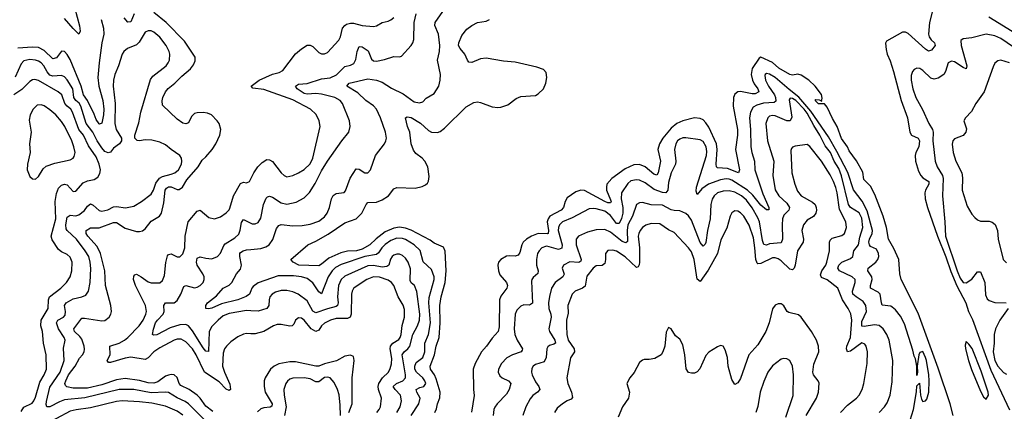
# Model space of a CAD drawing. Header units: inches. Extents: x 1550315 to 1685896, y 510706 to 640504.
# Tile 448 of 452: x 1658401 to 1665215, y 622078 to 624789. Entities that reach past the tile are written whole.
import ezdxf

# ---------------------------------------------------------------- set-up
doc = ezdxf.new("R2010")
doc.units = ezdxf.units.IN
doc.header["$MEASUREMENT"] = 0
doc.layers.add('B6652', color=7, linetype='Continuous')
doc.layers.add('B6662', color=7, linetype='Continuous')

msp = doc.modelspace()

# ---------------------------------------------------------------- linework, layer by layer
at = {"layer": 'B6652', "color": 5}
for points, elevation in [([(1658750.4, 624990), (1658813.6, 624746.4), (1658819.1, 624710), (1658810.9, 624689.1), (1658770, 624728.1), (1658710, 624796.8)], 580), ([(1659737.6, 622077.6), (1659690, 622114.3), (1659650, 622169.9), (1659630, 622189.9), (1659572.9, 622230), (1659515.7, 622255.7), (1659504.3, 622270), (1659490, 622311.2), (1659470.9, 622330.9), (1659450, 622333.5), (1659430, 622329.3), (1659410, 622320.2), (1659357.4, 622282.6), (1659330, 622273.4), (1659290, 622274.2), (1659230, 622290.3), (1659130, 622304.6), (1659070, 622296), (1658970, 622261.8), (1658870, 622238.3), (1658770, 622238.4), (1658727, 622247), (1658717.1, 622257.1), (1658713.6, 622270), (1658719.5, 622290), (1658739.3, 622330), (1658784.1, 622390), (1658814.7, 622445.3), (1658835.2, 622470), (1658847, 622490), (1658850, 622507.3), (1658847.2, 622530), (1658830, 622577.7), (1658816.3, 622596.3), (1658779.9, 622630), (1658776.4, 622650), (1658830, 622722.5), (1658850, 622723.8), (1658970, 622705.2), (1658990, 622707.8), (1659019.8, 622730), (1659031.5, 622750), (1659036.5, 622770), (1659031.3, 622810), (1658994.2, 622950), (1658989, 623050), (1658960.6, 623170), (1658938, 623218), (1658871.9, 623290), (1658860.2, 623310), (1658861.4, 623330), (1658890, 623347.7), (1658950, 623347.3), (1659050, 623386.3), (1659070, 623385.9), (1659130, 623345), (1659210, 623322.8), (1659230, 623321.8), (1659250, 623327.1), (1659270, 623340.7), (1659310, 623394.5), (1659368.6, 623430), (1659382.3, 623450), (1659398.6, 623521.4), (1659408, 623610), (1659416.7, 623623.3), (1659430, 623633.1), (1659448.4, 623631.6), (1659490, 623614.6), (1659505.3, 623614.7), (1659526.8, 623630), (1659558.3, 623681.7), (1659636, 623770), (1659662.7, 623817.3), (1659690, 623840.9), (1659731.8, 623890), (1659757.7, 623930), (1659786.2, 623990), (1659793.1, 624030), (1659782.2, 624070), (1659768.3, 624090), (1659727.3, 624130), (1659701.5, 624141.5), (1659670, 624147.1), (1659630, 624145.3), (1659610, 624138.8), (1659590, 624119.6), (1659570, 624074.5), (1659550, 624067.6), (1659530, 624074), (1659490, 624101.7), (1659390, 624198), (1659386.5, 624226.5), (1659390.5, 624250), (1659409.1, 624290.9), (1659427.8, 624312.2), (1659475, 624350), (1659522, 624398), (1659582.4, 624450), (1659602.6, 624477.4), (1659614.9, 624505.1), (1659615.8, 624530), (1659541.7, 624641.6), (1659414.6, 624770), (1659330, 624839)], 620), ([(1659193.3, 624830), (1659170, 624774.4), (1659150, 624771.3), (1659123, 624803)], 620), ([(1658965.1, 624790), (1658979.8, 624730), (1658983.1, 624690), (1658969.1, 624630), (1658950.1, 624490.1), (1658942.4, 624390), (1658947.7, 624330), (1658975.2, 624230), (1658982.7, 624170), (1658981.8, 624130), (1658970, 624071.8), (1658953.1, 624066.9), (1658950, 624067.2), (1658930, 624098.7), (1658916.3, 624136.3), (1658870.6, 624230), (1658841.5, 624270), (1658825.1, 624330), (1658750, 624513.6), (1658730, 624547.5), (1658710, 624568), (1658690, 624570.9), (1658655.5, 624524.5), (1658630, 624518.7), (1658570, 624575.3), (1658530, 624597.3), (1658490, 624599.7), (1658387.6, 624592.4)], 620), ([(1659679.4, 622019.4), (1659570, 622129.9), (1659546.5, 622146.5), (1659490, 622170.8), (1659430, 622207.3), (1659410, 622210.4), (1659310, 622206.7), (1659190.8, 622229.1), (1659088.5, 622228.5), (1658850.7, 622170.7), (1658710, 622156.7), (1658675.6, 622144.4), (1658610, 622108.4), (1658588.5, 622108.5), (1658584.5, 622124.5), (1658586.4, 622146.4), (1658610, 622246.2), (1658681.3, 622350), (1658707.9, 622430), (1658704.5, 622515.5), (1658716.2, 622570), (1658708.5, 622590), (1658669.9, 622650), (1658655.5, 622690), (1658665.5, 622710), (1658704.4, 622730), (1658715.5, 622744.5), (1658717.6, 622770), (1658710.6, 622810), (1658722.9, 622830), (1658770, 622856.6), (1658830.5, 622869.5), (1658858, 622882), (1658876.8, 622910), (1658888.7, 622970), (1658893.1, 623066.9), (1658888.9, 623110), (1658878.2, 623150), (1658854.9, 623190), (1658795, 623270), (1658729.9, 623329.9), (1658722.5, 623342.4), (1658720.1, 623370), (1658730, 623422), (1658750, 623436), (1658790, 623430.8), (1658810, 623437.2), (1658850, 623469.4), (1658870, 623497.2), (1658890, 623515.5), (1658910, 623505), (1658950, 623468.3), (1658970, 623463.5), (1659010, 623472), (1659050, 623493.5), (1659070, 623496.4), (1659132.7, 623487.3), (1659190, 623498), (1659243.1, 623530), (1659310, 623582.2), (1659325.7, 623610), (1659342.8, 623657.2), (1659367.6, 623692.4), (1659390, 623704.3), (1659450, 623719.1), (1659475.3, 623730), (1659498.7, 623750), (1659519.6, 623790), (1659523.6, 623810), (1659521.1, 623830), (1659509.9, 623849.9), (1659449.7, 623890), (1659410, 623922.7), (1659370, 623940.4), (1659314.6, 623954.6), (1659270, 623957.4), (1659230, 623949.7), (1659213, 623953), (1659198.7, 623970), (1659198.5, 623990), (1659225.8, 624074.2), (1659240.2, 624150), (1659305.8, 624374.2), (1659322, 624398), (1659414.4, 624470), (1659429, 624490), (1659436.5, 624510), (1659438.7, 624550), (1659434.1, 624570), (1659415.2, 624610), (1659370, 624668.2), (1659330, 624702.9), (1659310, 624712.5), (1659290, 624713.1), (1659270, 624702), (1659227, 624633), (1659210, 624615.8), (1659147.3, 624590), (1659122.4, 624570), (1659108.8, 624550), (1659085.3, 624470), (1659059.2, 624410), (1659050.1, 624369.8), (1659047.3, 624330), (1659061, 624210), (1659058.9, 624070), (1659067.8, 624030), (1659104.2, 623970), (1659105.5, 623950), (1659090.4, 623930), (1659050, 623899.3), (1659030, 623872.9), (1659013.3, 623866.7), (1658990, 623877.5), (1658970, 623901), (1658937.1, 623950), (1658907.8, 624010), (1658861.7, 624070), (1658824.6, 624190), (1658812.2, 624212.2), (1658789.9, 624230), (1658776.3, 624250), (1658769.2, 624310), (1658730, 624373.6), (1658710, 624393.3), (1658690, 624402.2), (1658630, 624399.3), (1658610, 624405.7), (1658590, 624429.3), (1658568.4, 624470), (1658550, 624489.9), (1658530, 624503.1), (1658510, 624509.4), (1658470, 624512.8), (1658430, 624505.2), (1658410, 624484.2), (1658370, 624392.5)], 640), ([(1658410, 622077.6), (1658430, 622107.1), (1658486.1, 622133.9), (1658498.6, 622150), (1658510, 622175.5), (1658539.3, 622280.7), (1658570.4, 622330), (1658586.2, 622370), (1658584.8, 622470), (1658565.8, 622550), (1658558.4, 622630), (1658547.9, 622670), (1658549.2, 622710), (1658598, 622790), (1658600.4, 622850), (1658606.8, 622870), (1658684.4, 622930), (1658723.8, 622970), (1658750.5, 623009.5), (1658762.2, 623050), (1658762.8, 623110), (1658750, 623145.1), (1658730, 623164.2), (1658690, 623181.1), (1658670, 623198.3), (1658624.7, 623264.7), (1658617.7, 623290), (1658650.7, 623410), (1658645.6, 623530), (1658654.3, 623585.7), (1658670, 623624), (1658690, 623642.8), (1658710, 623650.2), (1658730, 623647), (1658770, 623599.5), (1658790, 623601.1), (1658839.6, 623660.4), (1658870, 623673.2), (1658916.8, 623683.2), (1658941, 623699), (1658956.3, 623723.7), (1658959.6, 623750), (1658951, 623790), (1658930, 623838.8), (1658875.8, 623915.8), (1658843.1, 623990), (1658809.2, 624030), (1658766.8, 624150), (1658754.6, 624170), (1658729.5, 624189.5), (1658712.3, 624210), (1658692, 624270), (1658667.4, 624290), (1658530, 624369.1), (1658504.8, 624375.2), (1658490, 624373.5), (1658470, 624361.6), (1658415, 624305), (1658359.1, 624270)], 660), ([(1660000, 622615.3), (1659970, 622616.8), (1659950, 622613.1), (1659910, 622592.6), (1659861.7, 622558.3), (1659831.4, 622530), (1659818.9, 622510), (1659810, 622481.2), (1659805.4, 622390), (1659817.6, 622350), (1659854.7, 622265.3), (1659860.3, 622230), (1659850, 622221.1), (1659830, 622231.1), (1659781.4, 622281.4), (1659678.6, 622350), (1659621.4, 622470), (1659597.6, 622510), (1659550, 622559.9), (1659517.3, 622577.3), (1659490, 622577.3), (1659470, 622569.9), (1659370, 622518.2), (1659329.4, 622490), (1659290, 622447.7), (1659270, 622436.2), (1659170, 622452.4), (1659130, 622446.5), (1659030, 622415.4), (1659016.4, 622416.4), (1659006, 622430), (1659025.7, 622470), (1659024.6, 622530), (1659090, 622550.1), (1659125.2, 622570), (1659148.8, 622590), (1659226.7, 622670), (1659254.2, 622710), (1659274, 622750), (1659278.7, 622770), (1659272.1, 622810), (1659203, 622950), (1659189.3, 622990), (1659190, 623013), (1659197.8, 623022.2), (1659210, 623027.1), (1659242.4, 623010), (1659290, 622975.5), (1659311.6, 622968.4), (1659370, 622968), (1659390, 622984.2), (1659401.9, 623018.1), (1659411.7, 623108.3), (1659424.5, 623155.5), (1659430, 623164.4), (1659450, 623167.8), (1659490, 623147.8), (1659510, 623147.5), (1659530, 623169.1), (1659543.3, 623210), (1659546.5, 623290), (1659565.6, 623390), (1659630, 623462.8), (1659650, 623470.3), (1659710, 623420.8), (1659750, 623411.5), (1659790, 623424), (1659830, 623452.9), (1659850, 623471.8), (1659856.1, 623483.9), (1659880.2, 623570), (1659930, 623654.9), (1659950, 623664.9), (1659970, 623660.9), (1659990, 623668.5), (1660000, 623688.3)], 580), ([(1660000, 622774.5), (1659970, 622775.8), (1659850, 622754.3), (1659810, 622738.4), (1659773.8, 622710), (1659730, 622665.8), (1659711.3, 622630), (1659707.9, 622492.1), (1659690, 622493.3), (1659670, 622516.5), (1659596.3, 622636.3), (1659570, 622670.4), (1659550, 622679.9), (1659510, 622676.7), (1659443, 622657), (1659350, 622608.5), (1659330, 622604.7), (1659320.7, 622610), (1659326.2, 622646.2), (1659341.1, 622690), (1659354.2, 622710), (1659393.9, 622750), (1659401.1, 622770), (1659398.2, 622810), (1659410, 622828.7), (1659470, 622828.6), (1659490, 622845), (1659516.9, 622890), (1659536.9, 622943.1), (1659550, 622948.9), (1659610, 622932.8), (1659630, 622938), (1659649.7, 622950), (1659669.9, 622970.1), (1659677.8, 622990), (1659677.5, 623010), (1659669, 623030), (1659628.5, 623090), (1659624.1, 623110), (1659630, 623138.4), (1659650, 623147.6), (1659690, 623137.4), (1659730, 623134.5), (1659770, 623150.3), (1659790, 623172), (1659812.9, 623227.1), (1659821.8, 623238.2), (1659890, 623279.2), (1659916.7, 623303.4), (1659927.4, 623332.6), (1659935, 623385), (1659950, 623405.8), (1660000, 623381.7)], 560), ([(1660000, 622911.4), (1659990.9, 622889.1), (1659967.5, 622872.5), (1659910, 622849.2), (1659798.2, 622821.8), (1659730, 622793.1), (1659708.3, 622788.3), (1659689.3, 622790), (1659689.6, 622810), (1659701.3, 622830), (1659763.1, 622876.9), (1659809.2, 622930.8), (1659850, 622952.2), (1659869.8, 622970), (1659900.7, 623030), (1659930, 623061.1), (1659935.4, 623090), (1659923.4, 623150), (1659925, 623170), (1659930, 623176.9), (1659948.4, 623190), (1659970, 623195), (1660000, 623197.8)], 540), ([(1659530, 622051.5), (1659490, 622078.2), (1659410, 622113.9), (1659314.3, 622134.3), (1659230, 622144.7), (1659110, 622149.5), (1659070, 622145.2), (1658890, 622102.4), (1658790.9, 622089.1), (1658750, 622078.6), (1658561.7, 621978.3)], 660)]:
    msp.add_lwpolyline(points, dxfattribs=dict(at, elevation=elevation))
at = {"layer": 'B6652', "color": 5, "elevation": 680}
msp.add_lwpolyline([(1658550, 624200.4), (1658522.7, 624197.3), (1658493.1, 624170), (1658472.4, 624130), (1658466.8, 624093.2), (1658480.2, 624010), (1658467.9, 623930), (1658473.7, 623870), (1658453.6, 623790), (1658452.3, 623750), (1658470, 623703.8), (1658490, 623688), (1658510, 623686), (1658530, 623704.4), (1658562.6, 623757.4), (1658584.6, 623775.4), (1658644.4, 623795.6), (1658750, 623818.2), (1658769.7, 623830), (1658778.3, 623841.7), (1658784.4, 623870), (1658776.3, 623910), (1658761, 623950), (1658713.9, 624050), (1658690, 624085.1), (1658650, 624130.8), (1658610, 624165.6), (1658570, 624192.9)], close=True, dxfattribs=at)
at = {"layer": 'B6662', "color": 5}
for points, elevation in [([(1664721.8, 624870), (1664696.3, 624770), (1664689.2, 624689.2), (1664695.1, 624670), (1664709.2, 624649.3), (1664732.1, 624630), (1664736.9, 624610), (1664710, 624578.8), (1664690, 624571.6), (1664670, 624584.3), (1664550, 624692.7), (1664530, 624702.2), (1664510, 624702.9), (1664400.3, 624639.7), (1664392.3, 624627.7), (1664396.3, 624583.7), (1664404.2, 624550), (1664424.5, 624504.5), (1664448.6, 624430), (1664501.9, 624230), (1664544.8, 624110), (1664561.2, 624010), (1664571.6, 623990), (1664619.6, 623970), (1664628.7, 623950), (1664624.4, 623910), (1664602.4, 623870), (1664597.5, 623850), (1664600.1, 623810), (1664621.4, 623741.4), (1664636.6, 623710), (1664650, 623695.3), (1664691.5, 623670), (1664692.4, 623650), (1664670.1, 623610), (1664665.3, 623590), (1664668, 623550), (1664683.9, 623490), (1664752.7, 623290), (1664810, 623148.1), (1664844.9, 623044.9), (1664886.7, 622946.7), (1664948.3, 622830), (1664968, 622770), (1664994.4, 622714.4), (1665122.7, 622362.7), (1665250, 622087.7)], 520), ([(1660000, 623197.8), (1660070, 623204.2), (1660104.1, 623215.9), (1660127.7, 623230), (1660152, 623268.1), (1660177.4, 623342.6), (1660194.9, 623365.1), (1660210, 623370.2), (1660290, 623361.9), (1660354.9, 623365.1), (1660410, 623373.7), (1660470, 623394.5), (1660510, 623425.4), (1660528, 623450), (1660544.2, 623490), (1660559, 623550), (1660570, 623571.6), (1660590, 623586.9), (1660646.8, 623593.2), (1660656.6, 623603.4), (1660688, 623692), (1660730, 623756.4), (1660750, 623754), (1660790, 623728.7), (1660810, 623728.7), (1660829.6, 623750), (1660863.9, 623850), (1660925.4, 623930), (1660935.1, 623950), (1660938.7, 623970), (1660933.3, 624010), (1660898.1, 624110), (1660869.9, 624170), (1660850, 624193.5), (1660796.8, 624230), (1660741.8, 624281.8), (1660664.4, 624330), (1660682, 624350), (1660810, 624379.7), (1660870, 624371), (1660910, 624357.5), (1660974.9, 624314.9), (1661054.9, 624274.9), (1661130, 624221.1), (1661167.3, 624212.7), (1661190, 624221.7), (1661213.5, 624246.5), (1661270, 624278.9), (1661301.4, 624330), (1661310.8, 624370), (1661312.7, 624410), (1661292.4, 624510), (1661305.8, 624570), (1661308.2, 624610), (1661298.8, 624690), (1661273.6, 624750), (1661275.3, 624770), (1661330, 624844.9)], 540), ([(1660000, 623381.7), (1660010, 623376.8), (1660030, 623376.1), (1660050, 623384.6), (1660070, 623414.4), (1660088.7, 623510), (1660106.6, 623553.4), (1660116.5, 623563.5), (1660130, 623568.3), (1660150, 623560.6), (1660210, 623521.7), (1660250, 623511), (1660314.2, 623525.8), (1660370, 623556.5), (1660406.3, 623593.7), (1660445.9, 623654.1), (1660490, 623742.4), (1660530, 623809.1), (1660630, 623950.3), (1660677.7, 624010), (1660687.2, 624050), (1660683.1, 624090), (1660634, 624210), (1660618.5, 624230), (1660581.3, 624250), (1660490, 624274.5), (1660450, 624279.3), (1660390, 624272.9), (1660370, 624278.6), (1660320.4, 624310), (1660309.7, 624330), (1660330, 624342.2), (1660390, 624347.1), (1660490, 624380.3), (1660550, 624387.6), (1660592.7, 624407.3), (1660650, 624465.5), (1660690, 624473.4), (1660713, 624487), (1660726.8, 624513.2), (1660737, 624570), (1660750, 624603.1), (1660770, 624600.6), (1660813.3, 624573.3), (1660835.9, 624515.9), (1660850, 624504.2), (1660870, 624502.8), (1660926.5, 624513.5), (1660990, 624533.6), (1661030, 624531.8), (1661043.1, 624536.9), (1661109.6, 624610), (1661122, 624630), (1661128.4, 624651.5), (1661130.5, 624770), (1661145, 624830)], 560), ([(1660000, 623688.3), (1660021, 623730), (1660048.2, 623770), (1660078.9, 623801.1), (1660110, 623821.4), (1660130, 623820.2), (1660150, 623808.2), (1660210.3, 623730), (1660230, 623710.3), (1660250, 623702), (1660290, 623710.2), (1660330, 623728.1), (1660370, 623751.9), (1660410, 623791.1), (1660429.9, 623830), (1660480.4, 624050), (1660472.4, 624090), (1660451.9, 624131.9), (1660413.5, 624170), (1660290, 624235.5), (1660090, 624305.7), (1660014.3, 624314.3), (1660002.6, 624330), (1660057.8, 624370), (1660150, 624411.2), (1660195.9, 624424.1), (1660221.8, 624438.2), (1660310, 624553.8), (1660350, 624588.3), (1660390, 624612.3), (1660410, 624612.4), (1660430, 624602.6), (1660470, 624561.6), (1660490, 624552.2), (1660510, 624553.4), (1660530, 624563.1), (1660610, 624646.7), (1660620.3, 624670), (1660634.2, 624730), (1660649.8, 624750), (1660662.4, 624757.6), (1660690, 624765.5), (1660710, 624765.5), (1660770, 624749.5), (1660850, 624742.8), (1660870, 624747.4), (1660910, 624770.3), (1660950, 624780.2), (1660970, 624789.2), (1660990, 624805.3)], 580), ([(1665270, 624708.4), (1665107, 624807)], 520), ([(1661273.7, 622070), (1661285, 622095.1), (1661291.3, 622130), (1661308.3, 622171.7), (1661310.3, 622210), (1661283.1, 622303.1), (1661271.2, 622331.2), (1661243.2, 622370), (1661241.2, 622390), (1661272, 622468), (1661282.4, 622530), (1661303.5, 622590), (1661310.3, 622690.3), (1661309.1, 622810.9), (1661318.3, 622870), (1661345.4, 622970), (1661353, 623050), (1661345.9, 623185.9), (1661334.1, 623214.1), (1661270, 623242.9), (1661241.9, 623261.9), (1661110, 623331.4), (1661070, 623346.8), (1661030, 623352.7), (1660990, 623346.4), (1660930, 623320.3), (1660867, 623273), (1660824.6, 623230), (1660770, 623200.2), (1660732.2, 623190), (1660670, 623185.6), (1660624.3, 623175.7), (1660540.9, 623139.1), (1660490, 623095.9), (1660470, 623085.4), (1660332.7, 623090), (1660293.2, 623110), (1660277.2, 623130), (1660394, 623230), (1660450, 623255.5), (1660535.4, 623304.6), (1660650, 623382.8), (1660730, 623410.1), (1660767.7, 623450), (1660797.8, 623510), (1660810, 623522.8), (1660870, 623525.1), (1660910, 623541.3), (1660953.7, 623570), (1660990, 623617.4), (1661010, 623628), (1661136.6, 623623.4), (1661186.2, 623633.8), (1661210, 623644.9), (1661222.8, 623657.2), (1661230, 623671), (1661235.5, 623704.5), (1661225.3, 623770), (1661203.8, 623810), (1661185.3, 623830), (1661142.6, 623862.6), (1661125.8, 623885.8), (1661110.4, 623930), (1661101.9, 624010), (1661083.7, 624050), (1661070, 624110.6), (1661082.7, 624117.3), (1661110, 624112.6), (1661173.8, 624073.8), (1661230, 624022.3), (1661250, 624010.3), (1661291.3, 624008.7), (1661310, 624014.9), (1661341.8, 624038.2), (1661490, 624186.4), (1661543.7, 624216.3), (1661570, 624220.3), (1661590, 624217), (1661670, 624185.3), (1661710, 624180.3), (1661730, 624182.6), (1661779.8, 624200.2), (1661837.2, 624242.8), (1661870, 624258), (1661970, 624264.6), (1661990, 624274.9), (1662025.4, 624310), (1662043.1, 624350), (1662048, 624390), (1662043.6, 624423.6), (1662024.9, 624444.9), (1661980.1, 624460.1), (1661830, 624494.7), (1661750, 624502), (1661630, 624522.2), (1661590, 624517.2), (1661530, 624492.6), (1661510, 624495.1), (1661499.1, 624510), (1661482.5, 624550), (1661448, 624590), (1661438.2, 624610), (1661439.8, 624630), (1661460.4, 624679.7), (1661495.6, 624724.4), (1661530, 624749.2), (1661570, 624770.2), (1661630, 624780.2), (1661653, 624790)], 520), ([(1665279.4, 624599.4), (1665190, 624659.9), (1665150, 624677.5), (1665090, 624688.3), (1664990, 624663.2), (1664930, 624656), (1664914.7, 624645.3), (1664916.3, 624610), (1664955.4, 624470), (1664951.3, 624448.7), (1664930, 624457.8), (1664870, 624497.7), (1664850, 624503.1), (1664826, 624490), (1664808.7, 624430), (1664795.6, 624410), (1664756.4, 624383.6), (1664730, 624376.5), (1664705.6, 624385.6), (1664650, 624438), (1664630, 624451.1), (1664610, 624454.3), (1664590, 624443.6), (1664579.5, 624430), (1664570, 624402), (1664569.4, 624370), (1664580.8, 624310), (1664603.8, 624250), (1664648.2, 624168.2), (1664692.8, 624070), (1664717.7, 624030), (1664721.5, 624010), (1664719.2, 623950), (1664736.8, 623810), (1664749.5, 623770), (1664786.3, 623710), (1664791.9, 623690), (1664787.2, 623570), (1664804.2, 623390), (1664808.5, 623290), (1664887.6, 623050), (1664910, 623000.5), (1664930, 622970.2), (1664950, 622968.5), (1664990, 622992.4), (1665030, 623043.7), (1665050, 623044.4), (1665080.1, 622970), (1665085.3, 622885.3), (1665095.8, 622855.8), (1665110, 622844.4), (1665150, 622831.9), (1665228.8, 622828.8)], 540), ([(1664860.5, 622050), (1664840.6, 622130), (1664757.6, 622377.6), (1664618, 622758), (1664501.4, 622990), (1664492.9, 623030), (1664483.9, 623130), (1664450, 623206), (1664413.3, 623270), (1664399.6, 623350), (1664376.4, 623430), (1664317.9, 623577.9), (1664290, 623635.8), (1664243.6, 623683.6), (1664234.7, 623734.7), (1664192.7, 623812.7), (1664141.6, 623881.6), (1664128.6, 623910), (1664087.8, 623967.8), (1664058.3, 624050), (1664025.4, 624105.4), (1663990, 624184.1), (1663970, 624207), (1663930, 624205.8), (1663906.9, 624230), (1663910, 624236.3), (1663933.9, 624233.9), (1663946, 624230), (1663950, 624222), (1663954.8, 624245.2), (1663950, 624271.9), (1663906.6, 624330), (1663863.2, 624370), (1663810, 624405.7), (1663787.1, 624412.9), (1663750, 624405.1), (1663730, 624410.8), (1663654.7, 624454.7), (1663610, 624492.6), (1663530, 624528.8), (1663517.4, 624522.6), (1663469.4, 624450.6), (1663464, 624410), (1663472.3, 624370), (1663484.4, 624344.4), (1663510.1, 624310), (1663515.3, 624290), (1663490, 624276.7), (1663470, 624275.9), (1663390, 624291.9), (1663370, 624290.6), (1663350, 624274), (1663340.2, 624250), (1663339.6, 624190), (1663367.7, 624030), (1663368.5, 623990), (1663355.1, 623890), (1663382.2, 623750), (1663374.8, 623730), (1663299.4, 623759.4), (1663230, 623764.6), (1663223.5, 623770), (1663220.7, 623790), (1663227.7, 623890), (1663222, 623930), (1663170, 624045.4), (1663150, 624076.3), (1663130, 624096.3), (1663110, 624105.2), (1663070, 624109.8), (1662990, 624089.4), (1662949, 624071), (1662910, 624038.9), (1662852.3, 623970), (1662828, 623930), (1662816.6, 623890), (1662835.3, 623810), (1662818.7, 623730), (1662810, 623713.1), (1662790, 623720.5), (1662730, 623771.6), (1662690, 623787.2), (1662650, 623784.8), (1662590, 623756.6), (1662499.1, 623690), (1662464.8, 623650), (1662460.8, 623630), (1662462.9, 623610), (1662490, 623543.1), (1662493.6, 623530), (1662490, 623521.5), (1662470, 623522.1), (1662450, 623529.9), (1662310, 623606.4), (1662284, 623610), (1662250, 623597.3), (1662190, 623555.7), (1662176, 623530), (1662164, 623490), (1662148.4, 623471.6), (1662069.6, 623430), (1662057, 623410), (1662052, 623390), (1662059.7, 623330), (1662058.2, 623310), (1662054, 623306), (1661990, 623308.8), (1661941.8, 623290), (1661907.7, 623270), (1661885.6, 623250), (1661875, 623230), (1661861.9, 623178.1), (1661850, 623158), (1661830, 623152.4), (1661790, 623155.3), (1661770, 623152.1), (1661730.2, 623129.8), (1661714.9, 623110), (1661710.3, 623090), (1661714, 623050), (1661723.2, 623023.2), (1661770, 622970.3), (1661776.9, 622950), (1661772.6, 622930), (1661730, 622874.3), (1661721.6, 622850), (1661717.9, 622662.1), (1661712.9, 622630), (1661670, 622584.8), (1661632.3, 622530), (1661596.8, 622490), (1661552, 622408), (1661538.9, 622370), (1661540.9, 622230), (1661546.4, 622186.4), (1661528.1, 622071.9)], 520), ([(1665250, 624490.7), (1665190, 624509.7), (1665170, 624504.7), (1665150, 624487.3), (1665137.1, 624462.9), (1665075, 624290), (1665018, 624210), (1664987.1, 624152.9), (1664946.8, 624110), (1664934, 624090), (1664953.1, 624033.1), (1664948.7, 624010), (1664930, 623986.6), (1664870, 623963.6), (1664859.5, 623950), (1664853.1, 623926.9), (1664861.8, 623870), (1664880.2, 623810), (1664920.2, 623730), (1664924.7, 623695.3), (1664923.6, 623610), (1664958.7, 623498.7), (1664990, 623442.8), (1665010, 623418.8), (1665030, 623404), (1665050, 623395.5), (1665110, 623394), (1665130, 623387), (1665151.2, 623371.2), (1665168, 623330), (1665172.3, 623270), (1665207.9, 623127.9), (1665230, 623105.5)], 560), ([(1664563.3, 622016.7), (1664585.7, 622090), (1664607.4, 622212.6), (1664610, 622254), (1664628, 622272), (1664634.6, 622190), (1664641.1, 622161.1), (1664650, 622144.9), (1664670, 622150.6), (1664678.2, 622161.8), (1664692.6, 622210), (1664694.3, 622290), (1664693.5, 622330), (1664675.8, 622430), (1664670, 622451.6), (1664650, 622491.1), (1664630, 622486), (1664623.6, 622470), (1664611, 622391), (1664614, 622350), (1664610, 622326), (1664609.8, 622389.8), (1664600.8, 622440.8), (1664590, 622460.9), (1664581.6, 622501.6), (1664523.3, 622683.3), (1664496, 622736), (1664461.7, 622781.6), (1664440, 622800), (1664430, 622805.2), (1664370, 622813.6), (1664363.9, 622830), (1664356.2, 622890), (1664342.3, 622902.3), (1664289, 622930), (1664289.9, 622950), (1664301.4, 622990), (1664298.3, 623010), (1664271.4, 623050), (1664272.9, 623070), (1664326.8, 623110), (1664340.6, 623130), (1664345.9, 623150), (1664344, 623170), (1664330, 623199.5), (1664290, 623218.4), (1664282.1, 623230), (1664278.5, 623250), (1664282.5, 623270), (1664301.3, 623310), (1664303.4, 623330), (1664265, 623465), (1664231.8, 623531.8), (1664171.1, 623611.1), (1664132.4, 623732.4), (1664056.9, 623876.9), (1663997.5, 623977.5), (1663875.6, 624155.6), (1663793.3, 624253.3), (1663725, 624305), (1663630, 624388.7), (1663590, 624413.1), (1663570, 624416.7), (1663559.3, 624410), (1663557.6, 624402.4), (1663561.8, 624370), (1663582.8, 624330), (1663623.4, 624270), (1663632.5, 624250), (1663634.2, 624225.7), (1663623.2, 624216.8), (1663549.4, 624210.6), (1663501.6, 624198.4), (1663477, 624183), (1663458.5, 624150), (1663451.8, 624110), (1663458.9, 624030), (1663459.8, 623910), (1663466.7, 623870), (1663486.4, 623810), (1663487.6, 623750), (1663544.8, 623584.8), (1663585.7, 623490), (1663586, 623474), (1663570, 623473), (1663530, 623504.2), (1663474.8, 623574.8), (1663438.4, 623610), (1663330, 623677.9), (1663310, 623684.7), (1663290, 623686.5), (1663250, 623679.6), (1663168.8, 623651.2), (1663121.4, 623618.6), (1663090, 623579.6), (1663082, 623602), (1663085, 623630), (1663154.6, 623850), (1663156.2, 623876.2), (1663150.8, 623910), (1663130, 623946.2), (1663110, 623957.3), (1663010, 623972.2), (1662990, 623970.6), (1662970, 623963.1), (1662953.8, 623950), (1662940.6, 623930), (1662933.2, 623890), (1662941.4, 623810), (1662938.3, 623790), (1662908.5, 623730), (1662890, 623662.9), (1662886, 623610), (1662872.6, 623590), (1662850, 623592.4), (1662792.7, 623612.7), (1662730, 623658.8), (1662690, 623678.4), (1662670, 623681.3), (1662630, 623672.8), (1662610, 623656.1), (1662566, 623590), (1662562.9, 623550), (1662575.3, 623490), (1662575.5, 623450), (1662566.4, 623413.6), (1662550, 623378), (1662530, 623378.1), (1662490, 623433.4), (1662450, 623462.9), (1662390, 623480.7), (1662370, 623483.2), (1662340.9, 623479), (1662223.6, 623416.4), (1662157.2, 623390), (1662136.4, 623370), (1662129, 623351), (1662127.9, 623330), (1662154.9, 623230), (1662153.3, 623206.7), (1662130, 623199.2), (1662050, 623220.7), (1662040.2, 623219.8), (1662013.8, 623210), (1661995.5, 623190), (1661985.3, 623170), (1661976.8, 623130), (1661978.3, 623090), (1661989.4, 623050), (1661987.7, 623032.3), (1661954.9, 623005.1), (1661944.2, 622990), (1661942.1, 622977.9), (1661950, 622827.3), (1661930, 622812.8), (1661890, 622814.5), (1661870, 622806.2), (1661841.7, 622778.3), (1661830.2, 622750), (1661822.7, 622650), (1661827.4, 622610), (1661844.7, 622570), (1661880.2, 622510), (1661878.3, 622501.7), (1661871, 622489), (1661810.7, 622469.3), (1661772.1, 622447.9), (1661736.1, 622410), (1661714, 622370), (1661711.6, 622350), (1661723.9, 622323.9), (1661739.3, 622310), (1661784.4, 622290), (1661799.7, 622270), (1661787.8, 622230), (1661770, 622197.2), (1661704.4, 622130), (1661690, 622107), (1661683.2, 622090), (1661677.8, 622050)], 540), ([(1664349.9, 622070.1), (1664386, 622110), (1664403.3, 622136.7), (1664425.3, 622190), (1664438.6, 622281.4), (1664443.1, 622430), (1664417.4, 622570), (1664403.1, 622610), (1664376.1, 622650), (1664350, 622672.2), (1664316.2, 622676.2), (1664245, 622665), (1664228.2, 622668.2), (1664230, 622699.6), (1664260.1, 622770), (1664256.1, 622810), (1664237.9, 622837.9), (1664189.1, 622870), (1664167.7, 622890), (1664163.8, 622910), (1664182.8, 622970), (1664182.4, 622990), (1664162.2, 623010), (1664073.3, 623050), (1664063.9, 623070), (1664070.6, 623090), (1664090, 623111.5), (1664150, 623135.9), (1664166.4, 623150), (1664173.3, 623190), (1664205, 623230), (1664215.4, 623284.6), (1664236, 623350), (1664230, 623415.1), (1664210, 623452.5), (1664150, 623489.4), (1664135.7, 623510), (1664088.7, 623708.7), (1664070, 623758.5), (1664037.4, 623810), (1664012.1, 623870), (1663975.6, 623915.6), (1663939.2, 623990), (1663896.3, 624056.3), (1663850, 624141.5), (1663830, 624169.6), (1663773, 624230), (1663750, 624244), (1663733.6, 624246.4), (1663725.7, 624234.3), (1663745.1, 624114.9), (1663732.8, 624090), (1663710, 624088.2), (1663630, 624122.7), (1663610, 624126), (1663590, 624121), (1663577.5, 624110), (1663565.1, 624070), (1663575.8, 623950), (1663620.8, 623810), (1663612.5, 623710), (1663630, 623610.5), (1663653.5, 623570), (1663710, 623519.2), (1663728.8, 623490), (1663724.3, 623470), (1663690, 623435.5), (1663681, 623410), (1663677.2, 623370), (1663679.5, 623270), (1663670, 623243.5), (1663590, 623236.4), (1663570, 623228.7), (1663550, 623232.8), (1663540.9, 623260.9), (1663521.7, 623390), (1663510, 623418.4), (1663470, 623486.4), (1663430, 623538.7), (1663396.6, 623570), (1663350, 623595.4), (1663310, 623604.3), (1663270, 623602.9), (1663230.3, 623590), (1663206.8, 623570), (1663192.8, 623547.2), (1663182.8, 623510), (1663179.9, 623410), (1663159.7, 623330), (1663150, 623246), (1663145.3, 623234.7), (1663130, 623221.1), (1663110, 623247.6), (1663050, 623402.2), (1663030, 623430.6), (1663010, 623448), (1662970, 623465.8), (1662930, 623467.7), (1662910, 623473.7), (1662850, 623505.8), (1662770, 623506.9), (1662710, 623522.9), (1662690, 623521.6), (1662670, 623509.7), (1662641.9, 623430), (1662610.5, 623370), (1662604.3, 623330), (1662606.3, 623253.7), (1662595.2, 623244.8), (1662570, 623254), (1662490, 623318.4), (1662450, 623337), (1662390, 623334.1), (1662330, 623318.7), (1662268.9, 623291.1), (1662253, 623270), (1662252.3, 623230), (1662286.4, 623130), (1662283.1, 623116.9), (1662270, 623108.1), (1662207.7, 623112.3), (1662163.7, 623090), (1662154.6, 623070), (1662170, 623027.6), (1662160.7, 623010), (1662105.5, 622970), (1662080.8, 622930), (1662066.5, 622873.5), (1662061, 622830), (1662063.1, 622790), (1662077, 622750), (1662078.6, 622730), (1662062, 622650), (1662067.6, 622630), (1662105, 622570), (1662107.8, 622550), (1662097.8, 622542.2), (1662066.5, 622533.5), (1662056, 622524), (1662049.5, 622510), (1662043.3, 622450), (1662030, 622420.4), (1661970, 622402), (1661953.4, 622390), (1661945.4, 622374.5), (1661942.6, 622350), (1661946.3, 622330), (1661970, 622281.2), (1661993.4, 622250), (1662000.3, 622230), (1661984.2, 622210), (1661951.4, 622188.6), (1661934.6, 622165.4), (1661904.5, 622110), (1661883.8, 622050)], 560), ([(1664081.3, 622070), (1664130, 622119.8), (1664193.1, 622170), (1664210.5, 622189.5), (1664230.8, 622230), (1664242.9, 622270), (1664265.3, 622410), (1664268.2, 622490), (1664258, 622530), (1664250, 622542.6), (1664230, 622551.1), (1664150, 622495), (1664129.9, 622489.9), (1664122.8, 622510), (1664125.3, 622530), (1664150.2, 622590), (1664158.8, 622710), (1664152.5, 622752.5), (1664134, 622790), (1664094.9, 622850), (1664063.5, 622930), (1663990, 622988.5), (1663950, 623004.9), (1663942.8, 623022.8), (1663951.3, 623050), (1663979, 623090), (1663986.6, 623110), (1664004.7, 623190), (1664005.8, 623250), (1664010, 623262), (1664024, 623276), (1664090, 623294.7), (1664108.4, 623310), (1664122, 623350), (1664118.6, 623390), (1664074.3, 623474.3), (1664058.2, 623590), (1664050, 623626.6), (1664033.3, 623670), (1664010, 623715.7), (1663950.5, 623810), (1663870, 623911.2), (1663850, 623924.2), (1663767.4, 623912.6), (1663750, 623907), (1663741.8, 623898.2), (1663737.3, 623882.7), (1663745.3, 623730), (1663764.1, 623650), (1663783.2, 623603.2), (1663809.6, 623569.6), (1663886.8, 623526.8), (1663905, 623510), (1663913.4, 623490), (1663914.7, 623470), (1663910.2, 623449.8), (1663894.1, 623425.9), (1663850, 623400.4), (1663824.7, 623370), (1663813.8, 623330), (1663825, 623270), (1663822.8, 623250), (1663783, 623190), (1663767.6, 623090), (1663760.6, 623070), (1663750, 623058.5), (1663730, 623062), (1663670, 623119.9), (1663650, 623134.4), (1663630, 623141.1), (1663610, 623140.1), (1663530, 623101.1), (1663510, 623098.4), (1663503.7, 623103.7), (1663494.4, 623130), (1663489.3, 623210), (1663479, 623279), (1663450, 623366.6), (1663411.7, 623430), (1663390, 623452.4), (1663370, 623463.8), (1663350, 623465.7), (1663330, 623453), (1663317.3, 623430), (1663294.1, 623345.9), (1663253.7, 623266.3), (1663230.1, 623169.9), (1663164.3, 623055.7), (1663110, 622977.2), (1663090, 622992.8), (1663069.3, 623129.3), (1663050, 623181.4), (1663030, 623209), (1662930, 623315.5), (1662890, 623335.5), (1662830, 623375.2), (1662770, 623379.1), (1662733.7, 623366.3), (1662711.4, 623350), (1662694.5, 623330), (1662685.3, 623310), (1662681.7, 623290), (1662689.4, 623209.4), (1662691.1, 623110), (1662688.9, 623091.1), (1662680.6, 623079.4), (1662670, 623073.2), (1662590, 623147.4), (1662530, 623186.8), (1662505.9, 623194.1), (1662470, 623190.7), (1662454.4, 623170), (1662455.4, 623130), (1662450, 623100.5), (1662432, 623088), (1662390, 623085.5), (1662370, 623069.8), (1662325.5, 623014.5), (1662314.5, 622945.5), (1662294.9, 622930), (1662244.2, 622910), (1662223.6, 622890), (1662194, 622810), (1662197.6, 622757.6), (1662186.1, 622710), (1662184.4, 622670), (1662188, 622610), (1662197.1, 622570), (1662237.5, 622510), (1662239.8, 622490), (1662212.3, 622447.7), (1662187.3, 622310), (1662193.1, 622270), (1662220.3, 622210), (1662226.7, 622173.3), (1662218, 622162), (1662189, 622151), (1662156.5, 622130), (1662120.8, 622099.2), (1662102.6, 622070)], 580), ([(1661110.4, 622050), (1661163.6, 622130), (1661171.5, 622170), (1661148.4, 622210), (1661145.3, 622230), (1661170, 622243.7), (1661198, 622250), (1661210.5, 622269.5), (1661205.4, 622290), (1661191.1, 622310), (1661146.2, 622350), (1661136.2, 622370), (1661134.5, 622390), (1661144.8, 622415.2), (1661189.6, 622450.5), (1661205.7, 622490), (1661205.4, 622550), (1661229.5, 622610), (1661243.3, 622690), (1661231.8, 622828.2), (1661234.4, 622865.6), (1661268.6, 622990), (1661269.2, 623010), (1661250, 623059.2), (1661192.5, 623112.5), (1661171.3, 623191.3), (1661131.3, 623230), (1661070, 623268), (1661050, 623275.1), (1661010, 623276), (1660970, 623260.1), (1660930, 623231.9), (1660906, 623210), (1660883.8, 623176.2), (1660870, 623164.1), (1660790.4, 623150.4), (1660626.3, 623093.7), (1660587.2, 623072.8), (1660562.9, 623050), (1660534.9, 623010), (1660490, 622891.8), (1660470, 622906.2), (1660430, 622966.9), (1660390, 622997.9), (1660350, 623009.4), (1660296.1, 623016.1), (1660190, 623017.1), (1660050, 622968.1), (1660017.5, 622942.5), (1660007.5, 622930), (1660000, 622911.4)], 540), ([(1661009.9, 622070), (1661033, 622110), (1661042.1, 622150), (1661036.7, 622190), (1660998.3, 622230), (1660986.5, 622250), (1661008.5, 622270), (1661051.6, 622290), (1661070.5, 622310), (1661070.9, 622330), (1661048.6, 622470), (1661061.4, 622490), (1661087.3, 622510), (1661101.2, 622530), (1661121.2, 622610), (1661154.3, 622670), (1661167.9, 622710), (1661169.9, 622750), (1661148.4, 622908.4), (1661132.9, 622950), (1661110, 622967.9), (1661103.5, 622983.5), (1661104.5, 623064.5), (1661089.8, 623110), (1661070, 623139.3), (1661050, 623157.8), (1661030, 623166.9), (1661010, 623167.1), (1660990, 623159.9), (1660978.5, 623150), (1660967.8, 623132.2), (1660955, 623090), (1660940.5, 623079.5), (1660910, 623074.9), (1660850, 623087), (1660810, 623085.3), (1660650, 623012.9), (1660625, 622990), (1660606.5, 622950), (1660601.2, 622870), (1660604.6, 622830), (1660599.8, 622810), (1660590, 622802.8), (1660530, 622788.2), (1660450, 622758.8), (1660430, 622770.7), (1660390, 622842.5), (1660328.2, 622888.2), (1660290, 622904.8), (1660250, 622915.4), (1660210, 622915.2), (1660170, 622903.7), (1660148.3, 622890), (1660132.8, 622870), (1660126.6, 622850), (1660125, 622810), (1660110.6, 622789.4), (1660050, 622772.3), (1660000, 622774.5)], 560), ([(1660871.4, 622070), (1660888.5, 622090), (1660898.1, 622110), (1660904.5, 622170), (1660884, 622230), (1660882.3, 622250), (1660886.7, 622270), (1660910.9, 622309.1), (1660954.1, 622350), (1660965.8, 622374.2), (1660973.6, 622406.4), (1660975.9, 622444.1), (1660963.7, 622510), (1660966.3, 622530), (1660983, 622550), (1661024.3, 622575.7), (1661034.2, 622590), (1661039.7, 622610), (1661047.4, 622672.6), (1661063, 622730), (1661062.9, 622782.9), (1661053.5, 622813.5), (1661019, 622870), (1660990.7, 622950), (1660973.8, 622970), (1660950, 622985.9), (1660890, 623006), (1660850, 623008.8), (1660802.2, 622990), (1660721.8, 622938.2), (1660711, 622929), (1660700.7, 622910), (1660696.9, 622890), (1660695.2, 622750), (1660688.6, 622730), (1660670, 622719.9), (1660590, 622720.1), (1660551.2, 622708.8), (1660510, 622687.2), (1660490, 622670.6), (1660470, 622640.2), (1660450, 622630.4), (1660418.6, 622650), (1660370, 622708), (1660350, 622721.8), (1660330, 622725.7), (1660310.2, 622709.8), (1660298, 622682), (1660287.3, 622670), (1660270, 622666.5), (1660210, 622679.3), (1660181.5, 622678.5), (1660157.4, 622670), (1660090, 622629.8), (1660030, 622613.8), (1660000, 622615.3)], 580), ([(1663844.2, 622050), (1663916.3, 622170), (1663929.9, 622210), (1663933.8, 622273.8), (1663927.1, 622290), (1663894.6, 622330), (1663888.9, 622350), (1663895.8, 622404.2), (1663930.9, 622490), (1663929.8, 622530), (1663915.5, 622570), (1663880.2, 622630), (1663810, 622730.9), (1663790, 622744.8), (1663723.1, 622763.1), (1663711.2, 622770), (1663688.6, 622808.6), (1663678, 622818), (1663670, 622823), (1663650, 622822.6), (1663630, 622812.6), (1663610, 622787.6), (1663587.5, 622690), (1663565.3, 622630), (1663510, 622537.2), (1663446, 622470), (1663390, 622304.2), (1663370, 622275.6), (1663350, 622262.7), (1663330, 622297.2), (1663303, 622390), (1663298.3, 622450), (1663284.2, 622504.2), (1663270, 622529.2), (1663250, 622532.7), (1663230, 622525.1), (1663170, 622488), (1663150, 622463.6), (1663108.5, 622371.5), (1663090, 622351.7), (1663070, 622342.6), (1663050, 622341), (1663030, 622345.8), (1663012.6, 622372.6), (1663002.9, 622470), (1662990, 622539.3), (1662970, 622577), (1662940.1, 622600.1), (1662910, 622648.7), (1662890, 622659), (1662875.2, 622624.8), (1662865.3, 622530), (1662852.4, 622490), (1662839.1, 622470), (1662796.7, 622443.3), (1662756.5, 622436.5), (1662723.4, 622436.6), (1662710, 622432.7), (1662690, 622415.1), (1662654.3, 622345.7), (1662623.8, 622310), (1662602, 622270), (1662620.7, 622210), (1662614.7, 622170), (1662572.6, 622110), (1662542.7, 622037.3)], 620), ([(1665240.9, 622790), (1665183.6, 622710), (1665153.1, 622650), (1665143.7, 622610), (1665144.2, 622550), (1665138.3, 622490), (1665150, 622430.5), (1665170, 622390.4), (1665210, 622346), (1665230, 622334.9)], 540), ([(1660678.8, 622070), (1660700.7, 622130), (1660702.8, 622150), (1660700.7, 622310), (1660715.8, 622430), (1660710, 622457), (1660690, 622467.6), (1660650, 622460.5), (1660592.3, 622427.7), (1660510, 622406.6), (1660470, 622389.4), (1660450, 622389.9), (1660310, 622421.2), (1660270, 622421.7), (1660194.3, 622405.7), (1660162.4, 622390), (1660137.1, 622370), (1660100.2, 622310), (1660093.7, 622290), (1660091.5, 622250), (1660100.1, 622210), (1660148.3, 622130), (1660146.8, 622113.2), (1660133.6, 622106.4), (1660090, 622102.1), (1660070, 622095.3), (1660046.5, 622073.5)], 620), ([(1663703.3, 622036.7), (1663753.1, 622186.9), (1663755.6, 622330), (1663748, 622390), (1663729.7, 622429.7), (1663710, 622442.4), (1663690, 622444.7), (1663670, 622438), (1663610, 622394), (1663578, 622350), (1663550, 622284.5), (1663525.8, 622210), (1663509.2, 622110.8), (1663495.3, 622070)], 640), ([(1660620.1, 622050), (1660619.6, 622119.6), (1660611.9, 622191.9), (1660600.8, 622230), (1660578, 622278), (1660549.9, 622309.9), (1660530, 622315.4), (1660510, 622311), (1660470, 622283), (1660450, 622282.3), (1660410, 622302.3), (1660370, 622310.5), (1660290, 622306.6), (1660270, 622299.8), (1660253.4, 622286.6), (1660242.3, 622270), (1660229.4, 622230), (1660230.8, 622190), (1660244.2, 622110), (1660233.7, 622050)], 640)]:
    msp.add_lwpolyline(points, dxfattribs=dict(at, elevation=elevation))
at = {"layer": 'B6662', "color": 5, "elevation": 520}
msp.add_lwpolyline([(1664950, 622560.4), (1664943.9, 622536.1), (1664947.1, 622510), (1664966.2, 622430), (1664987.4, 622367.4), (1665050, 622217.1), (1665070, 622179), (1665090, 622162), (1665105, 622190), (1665103.9, 622210), (1665055.8, 622355.9), (1664992.3, 622512.3), (1664970, 622543.9)], close=True, dxfattribs=at)

doc.saveas('drawing.dxf')
